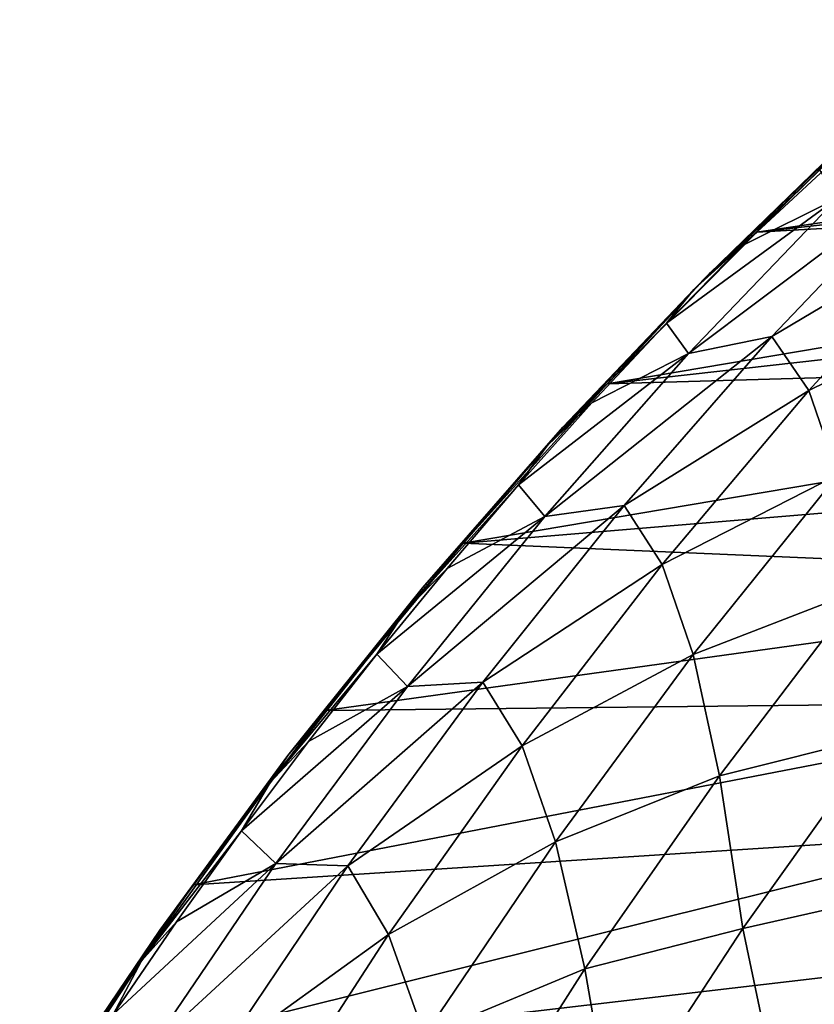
# Model space of a CAD drawing. Header units: metres. Extents: x -46 to 104, y -30 to 30.
# Tile 605 of 656: x 74.76 to 77.28, y 11.61 to 14.74. Entities that reach past the tile are written whole.
import ezdxf

# ---------------------------------------------------------------- set-up
doc = ezdxf.new("R2010")
doc.units = ezdxf.units.M
doc.layers.add('solid_26_000_502_XXX', color=7, linetype='CONTINUOUS')

msp = doc.modelspace()

# ---------------------------------------------------------------- linework, layer by layer
at = {"layer": 'solid_26_000_502_XXX'}
for points in [[(77.101311, 14.066637, 288.308899), (81.666786, 14.743084, 285.183838), (81.160568, 14.519811, 285.501404)], [(77.101311, 14.066637, 288.308899), (77.594368, 14.522827, 288.046204), (81.666786, 14.743084, 285.183838)], [(77.431221, 14.395339, 288.308075), (77.594368, 14.522827, 288.046204), (77.101311, 14.066637, 288.308899)], [(77.101311, 14.066637, 288.308899), (81.160568, 14.519811, 285.501404), (80.661743, 14.266352, 285.8078)], [(77.431221, 14.395339, 288.308075), (76.949677, 13.933544, 288.561493), (77.386467, 14.357235, 288.510712)], [(77.431221, 14.395339, 288.308075), (77.101311, 14.066637, 288.308899), (76.949677, 13.933544, 288.561493)], [(76.949677, 13.933544, 288.561493), (76.901146, 13.884109, 288.764587), (77.386467, 14.357235, 288.510712)], [(77.386467, 14.357235, 288.510712), (76.901146, 13.884109, 288.764587), (77.302444, 14.265069, 288.737213)], [(76.625206, 13.584149, 288.554382), (80.661743, 14.266352, 285.8078), (80.171631, 13.983386, 286.102203)], [(76.625206, 13.584149, 288.554382), (77.101311, 14.066637, 288.308899), (80.661743, 14.266352, 285.8078)], [(76.901146, 13.884109, 288.764587), (77.056076, 14.02435, 288.865997), (77.302444, 14.265069, 288.737213)], [(77.302444, 14.265069, 288.737213), (77.056076, 14.02435, 288.865997), (77.358696, 14.174436, 289.684998)], [(76.884262, 13.680285, 289.927002), (77.149986, 13.734179, 290.77356), (77.638817, 14.24688, 290.524902)], [(77.358696, 14.174436, 289.684998), (76.884262, 13.680285, 289.927002), (77.638817, 14.24688, 290.524902)], [(77.638817, 14.24688, 290.524902), (77.149986, 13.734179, 290.77356), (77.752327, 14.092657, 291.45636)], [(76.814079, 13.776958, 288.990326), (76.884262, 13.680285, 289.927002), (77.358696, 14.174436, 289.684998)], [(77.056076, 14.02435, 288.865997), (76.814079, 13.776958, 288.990326), (77.358696, 14.174436, 289.684998)], [(77.149986, 13.734179, 290.77356), (77.266907, 13.563159, 291.69931), (77.752327, 14.092657, 291.45636)], [(77.752327, 14.092657, 291.45636), (77.266907, 13.563159, 291.69931), (77.838509, 13.843012, 292.403595)], [(76.949677, 13.933544, 288.561493), (77.101311, 14.066637, 288.308899), (76.625206, 13.584149, 288.554382)], [(76.901146, 13.884109, 288.764587), (76.814079, 13.776958, 288.990326), (77.056076, 14.02435, 288.865997)], [(76.625206, 13.584149, 288.554382), (80.171631, 13.983386, 286.102203), (79.691559, 13.671674, 286.38385)], [(76.949677, 13.933544, 288.561493), (76.48484, 13.446376, 288.798004), (76.901146, 13.884109, 288.764587)], [(76.949677, 13.933544, 288.561493), (76.625206, 13.584149, 288.554382), (76.48484, 13.446376, 288.798004)], [(76.48484, 13.446376, 288.798004), (76.433128, 13.385259, 289.001099), (76.901146, 13.884109, 288.764587)], [(76.901146, 13.884109, 288.764587), (76.433128, 13.385259, 289.001099), (76.814079, 13.776958, 288.990326)], [(77.266907, 13.563159, 291.69931), (77.359077, 13.294521, 292.63855), (77.838509, 13.843012, 292.403595)], [(76.433128, 13.385259, 289.001099), (76.576607, 13.523046, 289.110199), (76.814079, 13.776958, 288.990326)], [(76.814079, 13.776958, 288.990326), (76.576607, 13.523046, 289.110199), (76.884262, 13.680285, 289.927002)], [(76.427559, 13.161811, 290.151611), (76.679794, 13.196156, 291.003967), (77.149986, 13.734179, 290.77356)], [(76.884262, 13.680285, 289.927002), (76.427559, 13.161811, 290.151611), (77.149986, 13.734179, 290.77356)], [(77.149986, 13.734179, 290.77356), (76.679794, 13.196156, 291.003967), (77.266907, 13.563159, 291.69931)], [(76.16684, 13.076179, 288.782227), (79.691559, 13.671674, 286.38385), (79.222816, 13.332049, 286.651978)], [(76.16684, 13.076179, 288.782227), (76.625206, 13.584149, 288.554382), (79.691559, 13.671674, 286.38385)], [(76.343811, 13.26277, 289.225464), (76.427559, 13.161811, 290.151611), (76.884262, 13.680285, 289.927002)], [(76.576607, 13.523046, 289.110199), (76.343811, 13.26277, 289.225464), (76.884262, 13.680285, 289.927002)], [(76.48484, 13.446376, 288.798004), (76.625206, 13.584149, 288.554382), (76.16684, 13.076179, 288.782227)], [(76.679794, 13.196156, 291.003967), (76.800644, 13.008855, 291.923737), (77.266907, 13.563159, 291.69931)], [(77.266907, 13.563159, 291.69931), (76.800644, 13.008855, 291.923737), (77.359077, 13.294521, 292.63855)], [(76.433128, 13.385259, 289.001099), (76.343811, 13.26277, 289.225464), (76.576607, 13.523046, 289.110199)], [(76.48484, 13.446376, 288.798004), (76.037811, 12.934989, 289.01709), (76.433128, 13.385259, 289.001099)], [(76.48484, 13.446376, 288.798004), (76.16684, 13.076179, 288.782227), (76.037811, 12.934989, 289.01709)], [(76.433128, 13.385259, 289.001099), (75.983536, 12.861886, 289.219696), (76.343811, 13.26277, 289.225464)], [(76.037811, 12.934989, 289.01709), (75.983536, 12.861886, 289.219696), (76.433128, 13.385259, 289.001099)], [(76.16684, 13.076179, 288.782227), (79.222816, 13.332049, 286.651978), (78.766647, 12.965423, 286.905853)], [(76.800644, 13.008855, 291.923737), (76.899467, 12.721848, 292.854675), (77.359077, 13.294521, 292.63855)], [(77.359077, 13.294521, 292.63855), (76.899467, 12.721848, 292.854675), (77.433357, 12.928791, 293.584473)], [(75.983536, 12.861886, 289.219696), (76.115829, 12.996288, 289.33609), (76.343811, 13.26277, 289.225464)], [(76.343811, 13.26277, 289.225464), (76.115829, 12.996288, 289.33609), (76.427559, 13.161811, 290.151611)], [(75.989639, 12.620201, 290.358307), (76.229332, 12.63407, 291.215607), (76.679794, 13.196156, 291.003967)], [(76.427559, 13.161811, 290.151611), (75.989639, 12.620201, 290.358307), (76.679794, 13.196156, 291.003967)], [(76.679794, 13.196156, 291.003967), (76.229332, 12.63407, 291.215607), (76.800644, 13.008855, 291.923737)], [(75.892799, 12.723768, 289.442017), (75.989639, 12.620201, 290.358307), (76.427559, 13.161811, 290.151611)], [(76.115829, 12.996288, 289.33609), (75.892799, 12.723768, 289.442017), (76.427559, 13.161811, 290.151611)], [(75.727417, 12.544039, 288.991852), (76.16684, 13.076179, 288.782227), (78.766647, 12.965423, 286.905853)], [(76.037811, 12.934989, 289.01709), (76.16684, 13.076179, 288.782227), (75.727417, 12.544039, 288.991852)], [(76.229332, 12.63407, 291.215607), (76.354614, 12.431023, 292.12915), (76.800644, 13.008855, 291.923737)], [(76.800644, 13.008855, 291.923737), (76.354614, 12.431023, 292.12915), (76.899467, 12.721848, 292.854675)], [(75.983536, 12.861886, 289.219696), (75.892799, 12.723768, 289.442017), (76.115829, 12.996288, 289.33609)], [(75.727417, 12.544039, 288.991852), (78.766647, 12.965423, 286.905853), (78.32428, 12.572777, 287.144775)], [(76.037811, 12.934989, 289.01709), (75.609657, 12.400598, 289.218231), (75.983536, 12.861886, 289.219696)], [(76.037811, 12.934989, 289.01709), (75.727417, 12.544039, 288.991852), (75.609657, 12.400598, 289.218231)], [(76.899467, 12.721848, 292.854675), (76.983215, 12.336187, 293.789917), (77.433357, 12.928791, 293.584473)], [(77.433357, 12.928791, 293.584473), (76.983215, 12.336187, 293.789917), (77.495049, 12.464005, 294.530731)], [(75.983536, 12.861886, 289.219696), (75.553444, 12.315252, 289.4198), (75.892799, 12.723768, 289.442017)], [(75.609657, 12.400598, 289.218231), (75.553444, 12.315252, 289.4198), (75.983536, 12.861886, 289.219696)], [(75.553444, 12.315252, 289.4198), (75.674858, 12.445374, 289.543152), (75.892799, 12.723768, 289.442017)], [(75.892799, 12.723768, 289.442017), (75.674858, 12.445374, 289.543152), (75.989639, 12.620201, 290.358307)], [(76.354614, 12.431023, 292.12915), (76.460709, 12.126299, 293.051422), (76.899467, 12.721848, 292.854675)], [(76.899467, 12.721848, 292.854675), (76.460709, 12.126299, 293.051422), (76.983215, 12.336187, 293.789917)], [(75.571495, 12.056696, 290.546631), (75.799667, 12.049242, 291.40799), (76.229332, 12.63407, 291.215607)], [(75.989639, 12.620201, 290.358307), (75.571495, 12.056696, 290.546631), (76.229332, 12.63407, 291.215607)], [(76.229332, 12.63407, 291.215607), (75.799667, 12.049242, 291.40799), (76.354614, 12.431023, 292.12915)], [(75.462151, 12.161281, 289.639435), (75.571495, 12.056696, 290.546631), (75.989639, 12.620201, 290.358307)], [(75.674858, 12.445374, 289.543152), (75.462151, 12.161281, 289.639435), (75.989639, 12.620201, 290.358307)], [(75.308319, 11.989409, 289.182556), (78.32428, 12.572777, 287.144775), (77.896896, 12.155162, 287.368164)], [(75.308319, 11.989409, 289.182556), (75.727417, 12.544039, 288.991852), (78.32428, 12.572777, 287.144775)], [(75.609657, 12.400598, 289.218231), (75.727417, 12.544039, 288.991852), (75.308319, 11.989409, 289.182556)], [(75.553444, 12.315252, 289.4198), (75.462151, 12.161281, 289.639435), (75.674858, 12.445374, 289.543152)], [(76.983215, 12.336187, 293.789917), (77.057388, 11.850264, 294.723175), (77.495049, 12.464005, 294.530731)], [(77.495049, 12.464005, 294.530731), (77.057388, 11.850264, 294.723175), (77.602051, 11.972675, 295.44812)], [(75.799667, 12.049242, 291.40799), (75.929848, 11.830993, 292.315033), (76.354614, 12.431023, 292.12915)], [(76.354614, 12.431023, 292.12915), (75.929848, 11.830993, 292.315033), (76.460709, 12.126299, 293.051422)], [(75.609657, 12.400598, 289.218231), (75.201378, 11.844467, 289.40094), (75.553444, 12.315252, 289.4198)], [(75.609657, 12.400598, 289.218231), (75.308319, 11.989409, 289.182556), (75.201378, 11.844467, 289.40094)], [(76.460709, 12.126299, 293.051422), (76.554665, 11.721484, 293.975647), (76.983215, 12.336187, 293.789917)], [(76.983215, 12.336187, 293.789917), (76.554665, 11.721484, 293.975647), (77.057388, 11.850264, 294.723175)], [(75.553444, 12.315252, 289.4198), (75.143898, 11.746675, 289.600983), (75.462151, 12.161281, 289.639435)], [(75.201378, 11.844467, 289.40094), (75.143898, 11.746675, 289.600983), (75.553444, 12.315252, 289.4198)], [(74.910118, 11.413068, 289.354156), (77.896896, 12.155162, 287.368164), (77.485649, 11.713697, 287.575378)], [(74.910118, 11.413068, 289.354156), (75.308319, 11.989409, 289.182556), (77.896896, 12.155162, 287.368164)], [(75.143898, 11.746675, 289.600983), (75.254799, 11.871661, 289.730835), (75.462151, 12.161281, 289.639435)], [(75.462151, 12.161281, 289.639435), (75.254799, 11.871661, 289.730835), (75.571495, 12.056696, 290.546631)], [(75.929848, 11.830993, 292.315033), (76.043816, 11.509225, 293.228394), (76.460709, 12.126299, 293.051422)], [(76.460709, 12.126299, 293.051422), (76.043816, 11.509225, 293.228394), (76.554665, 11.721484, 293.975647)], [(75.052933, 11.576694, 289.817261), (75.174095, 11.472586, 290.716125), (75.571495, 12.056696, 290.546631)], [(75.254799, 11.871661, 289.730835), (75.052933, 11.576694, 289.817261), (75.571495, 12.056696, 290.546631)], [(75.571495, 12.056696, 290.546631), (75.174095, 11.472586, 290.716125), (75.799667, 12.049242, 291.40799)], [(75.174095, 11.472586, 290.716125), (75.391792, 11.44304, 291.580627), (75.799667, 12.049242, 291.40799)], [(75.799667, 12.049242, 291.40799), (75.391792, 11.44304, 291.580627), (75.929848, 11.830993, 292.315033)], [(75.201378, 11.844467, 289.40094), (75.308319, 11.989409, 289.182556), (74.910118, 11.413068, 289.354156)], [(77.057388, 11.850264, 294.723175), (77.167786, 11.324594, 295.631409), (77.602051, 11.972675, 295.44812)], [(77.602051, 11.972675, 295.44812), (77.167786, 11.324594, 295.631409), (77.649239, 11.297717, 296.378784)], [(75.143898, 11.746675, 289.600983), (75.052933, 11.576694, 289.817261), (75.254799, 11.871661, 289.730835)], [(76.554665, 11.721484, 293.975647), (76.642128, 11.215338, 294.895477), (77.057388, 11.850264, 294.723175)], [(77.057388, 11.850264, 294.723175), (76.642128, 11.215338, 294.895477), (77.167786, 11.324594, 295.631409)], [(75.201378, 11.844467, 289.40094), (74.813957, 11.267916, 289.564789), (75.143898, 11.746675, 289.600983)], [(75.201378, 11.844467, 289.40094), (74.910118, 11.413068, 289.354156), (74.813957, 11.267916, 289.564789)], [(75.391792, 11.44304, 291.580627), (75.527321, 11.21015, 292.481018), (75.929848, 11.830993, 292.315033)], [(75.929848, 11.830993, 292.315033), (75.527321, 11.21015, 292.481018), (76.043816, 11.509225, 293.228394)], [(75.143898, 11.746675, 289.600983), (74.75589, 11.157523, 289.762787), (75.052933, 11.576694, 289.817261)], [(74.813957, 11.267916, 289.564789), (74.75589, 11.157523, 289.762787), (75.143898, 11.746675, 289.600983)], [(74.910118, 11.413068, 289.354156), (77.485649, 11.713697, 287.575378), (77.091629, 11.249567, 287.765869)], [(76.043816, 11.509225, 293.228394), (76.148674, 11.086064, 294.141266), (76.554665, 11.721484, 293.975647)], [(76.554665, 11.721484, 293.975647), (76.148674, 11.086064, 294.141266), (76.642128, 11.215338, 294.895477)], [(77.407639, 11.460496, 287.588043), (77.091629, 11.249567, 287.765869), (77.485649, 11.713697, 287.575378)]]:
    msp.add_3dface(points, dxfattribs=at)

doc.saveas('drawing.dxf')
